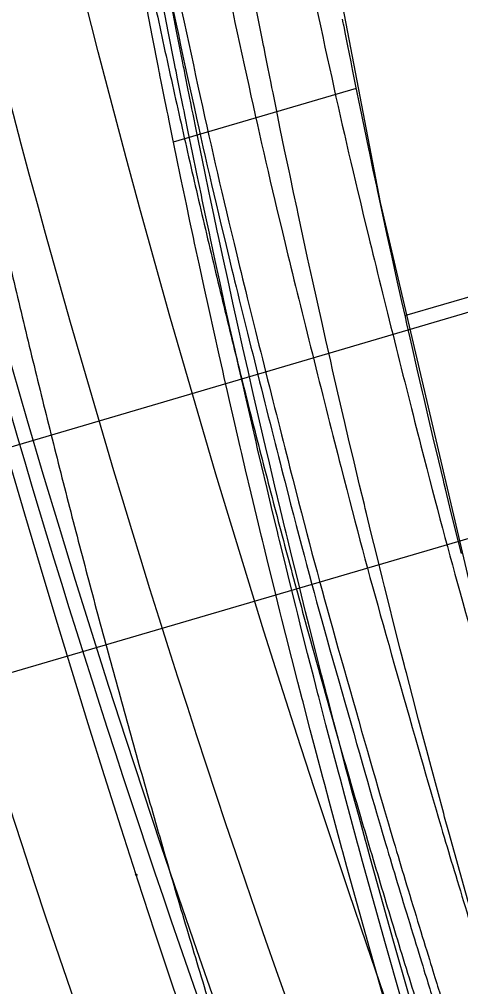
# Model space of a CAD drawing. Extents: x -70 to 701944, y -4 to 666871.
# Drawn here: x 668252.2 to 668278.8, y 656161.6 to 656220.1 of the extents above; entities that cross this region are included whole.
import ezdxf

# ---------------------------------------------------------------- set-up
doc = ezdxf.new("R2010")
doc.units = 0
for name, color, linetype in [('R_Draft', 7, 'Continuous'), ('R_Drive', 7, 'Continuous'), ('R_Horz Alg', 7, 'Continuous'), ('R_No Plot', 7, 'Continuous'), ('R_Proposed Road', 7, 'Continuous'), ('R_Striping', 7, 'Continuous'), ('T_Indications', 7, 'Continuous'), ('T_Vehicle Path Lt Minor', 7, 'Continuous'), ('T_Vehicle Path Rt', 7, 'Continuous')]:
    doc.layers.add(name, color=color, linetype=linetype)

msp = doc.modelspace()

# ---------------------------------------------------------------- linework, layer by layer
at = {"layer": 'R_Draft'}
msp.add_line((668232.028, 656188.426), (668321.321, 656214.746), dxfattribs=at)
at = {"layer": 'R_Drive'}
for p, q in [((668275.457, 656202.154), (668378.698, 656232.437)), ((668261.475, 656212.643), (668272.527, 656215.885))]:
    msp.add_line(p, q, dxfattribs=at)
at = {"layer": 'R_Horz Alg'}
msp.add_arc((668919.004, 656390.918), 716.197, 184.270523, 204.123313, dxfattribs=at)
at = {"layer": 'R_No Plot'}
msp.add_line((668217.223, 656170.483), (668382.638, 656219.003), dxfattribs=at)
msp.add_lwpolyline([(668221.915, 656226.584), (668268.493, 656237.565), (668273.962, 656208.989), (668279.753, 656184.24), (668287.701, 656155.706), (668291.176, 656146.581), (668251.57, 656131.168), (668244.19, 656150.993), (668230.404, 656194.02)], close=True, dxfattribs=at)
at = {"layer": 'R_Proposed Road'}
for points in [[(668275.704, 656161.028), (668274.757, 656164.347), (668273.375, 656169.311), (668273.125, 656170.226), (668273.069, 656170.432), (668272.682, 656171.857), (668272.298, 656173.285), (668272.031, 656174.284), (668271.916, 656174.715), (668271.538, 656176.147), (668271.162, 656177.58), (668270.79, 656179.014), (668270.725, 656179.264), (668270.677, 656179.452), (668270.421, 656180.447), (668270.055, 656181.88), (668269.694, 656183.312), (668269.458, 656184.251), (668269.335, 656184.742), (668268.981, 656186.17), (668268.631, 656187.595), (668268.36, 656188.703), (668268.284, 656189.016), (668268.229, 656189.245), (668267.942, 656190.434), (668267.604, 656191.848), (668267.271, 656193.256), (668267.038, 656194.246), (668266.942, 656194.659), (668266.617, 656196.055), (668266.297, 656197.445), (668266.176, 656197.977), (668265.982, 656198.828), (668265.886, 656199.254), (668265.672, 656200.202), (668265.367, 656201.569), (668265.066, 656202.926), (668264.772, 656204.268), (668264.771, 656204.274), (668264.48, 656205.611), (668264.195, 656206.938), (668264.123, 656207.272), (668263.915, 656208.254), (668263.696, 656209.287), (668263.64, 656209.558), (668263.37, 656210.85), (668263.105, 656212.128), (668262.846, 656213.393), (668262.659, 656214.313), (668262.592, 656214.644), (668262.541, 656214.9), (668262.344, 656215.881), (668262.203, 656216.588), (668262.11, 656217.054), (668262.101, 656217.102), (668262.092, 656217.147), (668262.088, 656217.166), (668262.086, 656217.175), (668262.083, 656217.194), (668262.064, 656217.287), (668262.018, 656217.52), (668261.661, 656219.343), (668260.701, 656224.379)], [(668274.292, 656160.523), (668273.342, 656163.849), (668271.956, 656168.824), (668271.705, 656169.741), (668271.649, 656169.947), (668271.261, 656171.376), (668270.876, 656172.807), (668270.609, 656173.807), (668270.494, 656174.24), (668270.114, 656175.675), (668269.738, 656177.111), (668269.364, 656178.547), (668269.299, 656178.798), (668269.251, 656178.987), (668268.994, 656179.984), (668268.628, 656181.42), (668268.265, 656182.855), (668268.029, 656183.796), (668267.906, 656184.288), (668267.55, 656185.719), (668267.199, 656187.147), (668266.928, 656188.257), (668266.852, 656188.572), (668266.796, 656188.801), (668266.509, 656189.993), (668266.17, 656191.409), (668265.835, 656192.821), (668265.602, 656193.813), (668265.505, 656194.226), (668265.18, 656195.626), (668264.859, 656197.019), (668264.737, 656197.552), (668264.543, 656198.404), (668264.446, 656198.832), (668264.232, 656199.782), (668263.926, 656201.151), (668263.624, 656202.512), (668263.329, 656203.856), (668263.328, 656203.862), (668263.037, 656205.203), (668262.751, 656206.533), (668262.679, 656206.867), (668262.47, 656207.851), (668262.251, 656208.887), (668262.194, 656209.158), (668261.923, 656210.452), (668261.658, 656211.734), (668261.398, 656213.002), (668261.211, 656213.923), (668261.144, 656214.255), (668261.092, 656214.512), (668260.895, 656215.494), (668260.753, 656216.203), (668260.66, 656216.67), (668260.651, 656216.718), (668260.642, 656216.764), (668260.638, 656216.782), (668260.636, 656216.792), (668260.633, 656216.811), (668260.614, 656216.904), (668260.568, 656217.138), (668260.21, 656218.965), (668259.247, 656224.011)], [(668275.233, 656160.86), (668274.286, 656164.181), (668272.902, 656169.149), (668272.652, 656170.065), (668272.595, 656170.27), (668272.208, 656171.697), (668271.824, 656173.126), (668271.557, 656174.125), (668271.442, 656174.557), (668271.063, 656175.99), (668270.687, 656177.424), (668270.315, 656178.858), (668270.25, 656179.108), (668270.201, 656179.297), (668269.945, 656180.293), (668269.58, 656181.727), (668269.217, 656183.159), (668268.981, 656184.099), (668268.859, 656184.591), (668268.504, 656186.019), (668268.153, 656187.446), (668267.883, 656188.554), (668267.807, 656188.868), (668267.751, 656189.097), (668267.464, 656190.287), (668267.126, 656191.702), (668266.792, 656193.111), (668266.559, 656194.102), (668266.463, 656194.515), (668266.138, 656195.912), (668265.818, 656197.303), (668265.696, 656197.835), (668265.503, 656198.687), (668265.406, 656199.113), (668265.192, 656200.062), (668264.886, 656201.43), (668264.586, 656202.788), (668264.291, 656204.131), (668264.29, 656204.137), (668263.999, 656205.475), (668263.713, 656206.803), (668263.642, 656207.137), (668263.433, 656208.12), (668263.215, 656209.154), (668263.158, 656209.425), (668262.888, 656210.717), (668262.623, 656211.997), (668262.364, 656213.263), (668262.177, 656214.183), (668262.11, 656214.515), (668262.058, 656214.771), (668261.861, 656215.752), (668261.72, 656216.46), (668261.627, 656216.926), (668261.618, 656216.974), (668261.609, 656217.02), (668261.605, 656217.038), (668261.603, 656217.048), (668261.599, 656217.066), (668261.581, 656217.16), (668261.535, 656217.393), (668261.177, 656219.217), (668260.216, 656224.257)], [(668279.474, 656166.006), (668278.104, 656170.935), (668277.856, 656171.843), (668277.801, 656172.047), (668277.417, 656173.462), (668277.037, 656174.88), (668276.772, 656175.871), (668276.659, 656176.3), (668276.284, 656177.721), (668275.911, 656179.144), (668275.542, 656180.567), (668275.478, 656180.815), (668275.43, 656181.002), (668275.177, 656181.99), (668274.815, 656183.413), (668274.456, 656184.834), (668274.223, 656185.767), (668274.101, 656186.254), (668273.75, 656187.672), (668273.403, 656189.087), (668273.135, 656190.187), (668273.06, 656190.498), (668273.005, 656190.725), (668272.721, 656191.906), (668272.386, 656193.309), (668272.056, 656194.707), (668271.825, 656195.69), (668271.73, 656196.1), (668271.408, 656197.486), (668271.091, 656198.866), (668270.971, 656199.394), (668270.779, 656200.239), (668270.683, 656200.662), (668270.472, 656201.603), (668270.169, 656202.96), (668269.871, 656204.307), (668269.58, 656205.64), (668269.579, 656205.645), (668269.291, 656206.973), (668269.008, 656208.291), (668268.938, 656208.623), (668268.731, 656209.597), (668268.515, 656210.623), (668268.458, 656210.892), (668268.191, 656212.174), (668267.929, 656213.443), (668267.673, 656214.699), (668267.488, 656215.612), (668267.421, 656215.941), (668267.37, 656216.195), (668267.175, 656217.169), (668267.036, 656217.871), (668266.944, 656218.333), (668266.935, 656218.381), (668266.926, 656218.426), (668266.922, 656218.445), (668266.92, 656218.454), (668266.917, 656218.472), (668266.898, 656218.565), (668266.853, 656218.796), (668266.499, 656220.606)], [(668278.867, 656187.767), (668278.519, 656189.174), (668278.175, 656190.579), (668277.91, 656191.671), (668277.835, 656191.98), (668277.781, 656192.205), (668277.499, 656193.377), (668277.168, 656194.77), (668276.84, 656196.158), (668276.612, 656197.134), (668276.517, 656197.541), (668276.199, 656198.917), (668275.885, 656200.287), (668275.766, 656200.811), (668275.576, 656201.65), (668275.481, 656202.07), (668275.271, 656203.005), (668274.972, 656204.351), (668274.677, 656205.689), (668274.388, 656207.011), (668274.387, 656207.017), (668274.102, 656208.336), (668273.822, 656209.643), (668273.752, 656209.973), (668273.547, 656210.94), (668273.333, 656211.958), (668273.277, 656212.225), (668273.013, 656213.498), (668272.753, 656214.758), (668272.499, 656216.005), (668272.316, 656216.911), (668272.25, 656217.238), (668272.2, 656217.49), (668272.007, 656218.456), (668271.868, 656219.153), (668271.778, 656219.613), (668271.768, 656219.66), (668271.759, 656219.705), (668271.756, 656219.723), (668271.754, 656219.732), (668271.75, 656219.751), (668271.732, 656219.843), (668271.687, 656220.072)]]:
    msp.add_lwpolyline(points, dxfattribs=at)
for radius in [707.197, 725.197]:
    msp.add_arc((668919.004, 656390.918), radius, 184.270523, 204.123313, dxfattribs=at)
at = {"layer": 'R_Striping'}
msp.add_arc((668919.004, 656390.918), 695.197, 184.270523, 200.430569, dxfattribs=at)
msp.add_open_spline([(668243.942, 656242.442), (668244.227, 656240.852), (668244.797, 656237.671), (668245.694, 656232.908), (668246.622, 656228.148), (668247.585, 656223.394), (668248.581, 656218.646), (668249.61, 656213.903), (668250.674, 656209.167), (668251.771, 656204.436), (668252.901, 656199.712), (668254.065, 656194.995), (668255.262, 656190.285), (668256.492, 656185.581), (668257.756, 656180.886), (668259.053, 656176.197), (668260.384, 656171.517), (668261.747, 656166.845), (668263.144, 656162.181), (668264.574, 656157.526), (668266.035, 656152.879), (668267.037, 656149.789), (668267.538, 656148.244)], degree=3, dxfattribs=at)
at = {"layer": 'T_Indications'}
for points in [[(668265.014, 656246.689), (668265.364, 656244.73), (668265.708, 656242.801), (668266.421, 656238.95), (668266.789, 656237.02), (668267.912, 656231.243), (668268.695, 656227.398), (668271.145, 656215.884), (668272.913, 656208.237), (668276.716, 656193.008), (668278.751, 656185.428), (668282.003, 656174.113), (668283.118, 656170.356), (668284.844, 656164.721), (668285.429, 656162.839), (668286.605, 656159.121), (668287.21, 656157.248), (668287.822, 656155.355)], [(668260.092, 656245.81), (668260.442, 656243.852), (668260.789, 656241.907), (668261.508, 656238.023), (668261.878, 656236.08), (668263.01, 656230.26), (668263.798, 656226.386), (668266.266, 656214.786), (668268.048, 656207.082), (668271.879, 656191.74), (668273.93, 656184.103), (668277.205, 656172.704), (668278.329, 656168.917), (668280.068, 656163.244), (668280.655, 656161.353), (668281.844, 656157.593), (668282.453, 656155.71), (668283.065, 656153.817)], [(668255.662, 656245.02), (668255.941, 656243.457), (668256.498, 656240.331), (668257.376, 656235.649), (668258.285, 656230.972), (668259.228, 656226.3), (668260.203, 656221.633), (668261.212, 656216.971), (668262.253, 656212.316), (668263.328, 656207.666), (668264.435, 656203.023), (668265.575, 656198.387), (668266.748, 656193.757), (668267.954, 656189.134), (668269.193, 656184.518), (668270.464, 656179.91), (668271.769, 656175.31), (668273.105, 656170.717), (668274.474, 656166.133), (668275.877, 656161.557), (668277.309, 656156.989), (668278.292, 656153.951), (668278.783, 656152.433)], [(668256.646, 656245.195), (668256.996, 656243.237), (668257.345, 656241.281), (668258.069, 656237.375), (668258.44, 656235.423), (668259.578, 656229.571), (668260.371, 656225.678), (668262.852, 656214.018), (668264.642, 656206.273), (668268.494, 656190.852), (668270.555, 656183.176), (668273.847, 656171.718), (668274.978, 656167.909), (668276.724, 656162.21), (668277.314, 656160.312), (668278.511, 656156.524), (668279.122, 656154.634), (668279.734, 656152.74)], [(668257.139, 656245.283), (668257.488, 656243.324), (668257.837, 656241.37), (668258.56, 656237.467), (668258.931, 656235.517), (668260.068, 656229.67), (668260.86, 656225.779), (668263.339, 656214.127), (668265.129, 656206.389), (668268.977, 656190.979), (668271.037, 656183.308), (668274.327, 656171.859), (668275.456, 656168.053), (668277.202, 656162.357), (668277.791, 656160.461), (668278.987, 656156.677), (668279.598, 656154.787), (668280.21, 656152.894)]]:
    msp.add_open_spline(points, degree=3, dxfattribs=at)
at = {"layer": 'T_Vehicle Path Lt Minor'}
for points in [[(668259.225, 656168.343), (668258.311, 656171.176), (668257.309, 656174.327), (668256.32, 656177.482), (668255.344, 656180.641), (668254.383, 656183.803), (668253.434, 656186.968), (668252.499, 656190.138), (668251.576, 656193.31), (668250.667, 656196.488), (668249.771, 656199.67), (668248.887, 656202.855), (668248.017, 656206.044), (668247.158, 656209.239), (668246.312, 656212.44), (668245.479, 656215.645), (668244.659, 656218.853), (668243.852, 656222.064)], [(668262.458, 656158.611), (668261.401, 656161.746), (668260.357, 656164.886), (668259.327, 656168.029), (668259.225, 656168.343)]]:
    msp.add_lwpolyline(points, dxfattribs=at)
msp.add_circle((668259.225, 656168.343), 0.0417, dxfattribs=at)
msp.add_circle((668259.225, 656168.343), 0.0417, dxfattribs=at)
msp.add_arc((668737.883, 656327.933), 510.556, 194.30493, 204.57934, dxfattribs=at)
at = {"layer": 'T_Vehicle Path Rt'}
for points in [[(668263.989, 656160.643), (668262.883, 656163.811), (668261.792, 656166.985), (668260.716, 656170.165), (668259.656, 656173.349), (668258.61, 656176.539), (668257.579, 656179.733), (668256.563, 656182.932), (668255.564, 656186.137), (668254.579, 656189.346), (668253.611, 656192.56), (668252.658, 656195.779), (668251.72, 656199.003), (668250.799, 656202.231), (668249.893, 656205.463), (668249.002, 656208.7), (668248.128, 656211.941), (668247.269, 656215.187), (668246.426, 656218.436), (668245.599, 656221.69)], [(668274.21, 656161.054), (668273.13, 656164.187), (668272.064, 656167.324), (668271.012, 656170.466), (668269.973, 656173.612), (668268.949, 656176.761), (668267.938, 656179.916), (668266.941, 656183.074), (668265.959, 656186.236), (668264.991, 656189.403), (668264.037, 656192.573), (668263.097, 656195.748), (668262.173, 656198.927), (668261.263, 656202.11), (668260.367, 656205.296), (668259.486, 656208.487), (668258.62, 656211.682), (668257.769, 656214.88), (668256.933, 656218.083), (668256.112, 656221.289)]]:
    msp.add_lwpolyline(points, dxfattribs=at)
msp.add_arc((668919.004, 656390.918), 690.197, 184.287093, 204.123313, dxfattribs=at)

doc.saveas('drawing.dxf')
